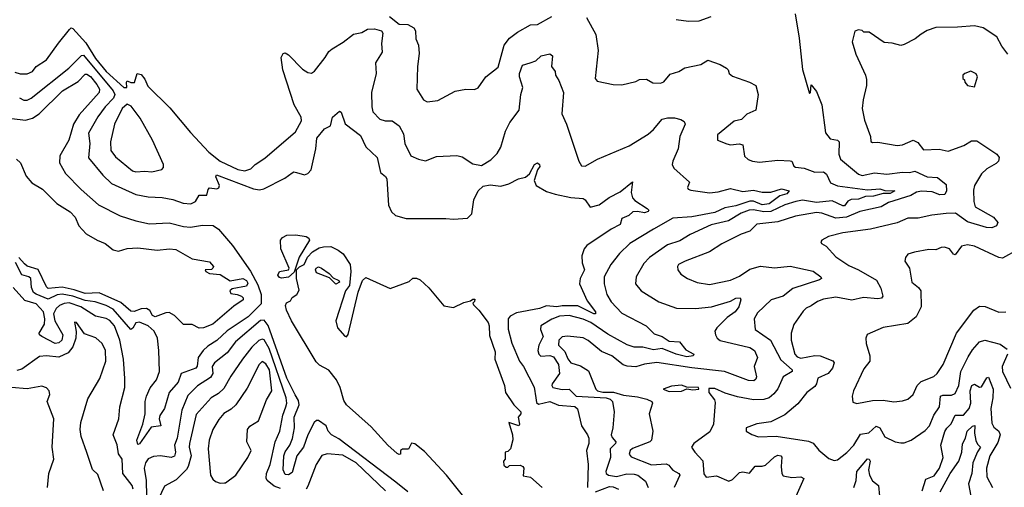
# Model space of a CAD drawing. Extents: x 1552294 to 1694791, y 811929 to 917222.
# Tile 334 of 643: x 1625722 to 1631336, y 880796 to 883461. Entities that reach past the tile are written whole.
import ezdxf

# ---------------------------------------------------------------- set-up
doc = ezdxf.new("R2010")
doc.units = 0

msp = doc.modelspace()

# ---------------------------------------------------------------- linework, layer by layer
at = {"layer": '0CON10XD'}
for points in [[(1627830, 883480), (1627885, 883435.6), (1627935.6, 883434.4), (1627969.4, 883415), (1627978.3, 883398.3), (1627980.9, 883350.9), (1627996.2, 883315), (1627999.1, 883269.1), (1627989.2, 883195), (1627985.8, 883065.8), (1628025, 883003.3), (1628045, 882992), (1628105, 883000), (1628205, 883054.3), (1628265, 883065.7), (1628315, 883063.8), (1628335, 883073.3), (1628378.8, 883135), (1628449.6, 883190.4), (1628483.8, 883316.2), (1628513.6, 883356.4), (1628559.7, 883390.3), (1628635, 883432.1), (1628675, 883433.2), (1628755, 883480)], [(1628953.2, 883473.2), (1629007.3, 883377.3), (1629019.2, 883285), (1629002.5, 883125), (1629015, 883110.8), (1629105, 883090.9), (1629155, 883090.4), (1629235, 883108.8), (1629255, 883120), (1629295, 883122.5), (1629331.1, 883101.1), (1629375, 883099.5), (1629395, 883105.8), (1629430.1, 883149.9), (1629479.2, 883165), (1629515, 883186.2), (1629604.6, 883205.4), (1629645, 883230), (1629715, 883205.5), (1629752, 883185), (1629762, 883175), (1629767.5, 883155), (1629785, 883139.4), (1629882, 883105), (1629919.2, 883085), (1629932.9, 883035), (1629918, 882945), (1629866.9, 882923.1), (1629837.3, 882892.7), (1629795, 882882.5), (1629700.8, 882805), (1629700.8, 882775), (1629753.3, 882753.2), (1629775, 882748.5), (1629823.8, 882753.8), (1629845, 882747.5), (1629853.4, 882683.4), (1629874.5, 882664.5), (1629900, 882655), (1629939.2, 882649.3), (1630045, 882660), (1630115, 882657.3), (1630124.3, 882654.3), (1630135, 882626.7), (1630145, 882621.1), (1630195, 882614.7), (1630255, 882590.9), (1630305, 882594.1), (1630321, 882581), (1630345, 882531.4), (1630384.4, 882514.4), (1630555, 882490.7), (1630625, 882496.5), (1630655, 882488.2), (1630711.1, 882485), (1630685, 882469.8), (1630645, 882471), (1630589.2, 882455), (1630545, 882452.2), (1630505, 882438.4), (1630463.3, 882436.7), (1630443.6, 882426.4), (1630425, 882400.8), (1630415, 882399.8), (1630355, 882427.8), (1630265, 882418.7), (1630185, 882432.7), (1630147.8, 882425), (1630083.8, 882405), (1630005, 882367.3), (1629965, 882364.9), (1629905, 882377.1), (1629880.6, 882375), (1629835, 882357.4), (1629763.3, 882315), (1629665, 882291.6), (1629545, 882236.9), (1629485, 882200.7), (1629415, 882177.5), (1629311.9, 882105), (1629279.6, 882070.4), (1629236.4, 881995), (1629233.5, 881955), (1629264.7, 881914.7), (1629365, 881853.1), (1629466.4, 881816.4), (1629574.7, 881814.7), (1629666.7, 881823.3), (1629775, 881856.7), (1629805, 881874.5), (1629828.8, 881875), (1629834.2, 881865), (1629821.2, 881825), (1629801.6, 881795), (1629755, 881764.2), (1629696.9, 881705), (1629685.7, 881685), (1629688.1, 881665), (1629698.6, 881645), (1629715, 881632.9), (1629885, 881591.6), (1629911.5, 881575), (1629928.2, 881535), (1629910, 881485), (1629922.5, 881425), (1629918.8, 881411.2), (1629908, 881402), (1629877.5, 881405), (1629741.2, 881455), (1629555, 881475.7), (1629355, 881506.9), (1629285, 881497.9), (1629235, 881482.7), (1629185, 881485.5), (1629163.1, 881493.1), (1629097.5, 881545), (1629039.3, 881569.3)], [(1629465, 883462.1), (1629535, 883451.8), (1629595.4, 883454.6), (1629665, 883478.9)], [(1630144, 883494), (1630165.7, 883355), (1630185, 883177.5), (1630222.5, 883045), (1630225, 883040), (1630230, 883045), (1630235, 883090), (1630265, 883052.5), (1630295.3, 882975.3), (1630316.6, 882816.6), (1630341.9, 882781.9), (1630384.5, 882774.5), (1630393.3, 882765), (1630391.6, 882695), (1630402.3, 882665), (1630505, 882580.3), (1630525, 882572.1), (1630595, 882588.4), (1630665, 882580.8), (1630755, 882591.5), (1630795, 882590), (1630825, 882597.5), (1630895, 882565.4), (1630955, 882560.9), (1631005, 882521.4), (1631006.6, 882485), (1630996.4, 882465), (1630967.4, 882462.6), (1630925, 882480.4), (1630862.9, 882482.9), (1630835, 882478.4), (1630802, 882458), (1630675, 882418.9), (1630634.2, 882395), (1630512, 882368), (1630435, 882334.8), (1630375, 882329.8), (1630295, 882358.8), (1630265, 882362), (1630145, 882341.4), (1630045, 882309.3), (1629925, 882294.6), (1629884.7, 882255.3), (1629835, 882237.9), (1629725, 882182.9), (1629655, 882137.5), (1629516, 882085), (1629478.6, 882065), (1629472.2, 882055), (1629473.3, 882035), (1629491.1, 882011.1), (1629528.8, 881985), (1629585, 881963.5), (1629655, 881950.6), (1629775, 881976.9), (1629825, 881999.2), (1629885, 882039.3), (1629945, 882056.4), (1630025, 882046.9), (1630115, 882055.2), (1630245, 882027.1), (1630288.8, 881995), (1630293.3, 881985), (1630282.5, 881977.5), (1630130.6, 881929.4), (1630075.2, 881884.8), (1630006, 881864), (1629929.2, 881790.8), (1629909.1, 881755), (1629915.6, 881695), (1630003.3, 881635), (1630062.4, 881522.4), (1630125.6, 881465), (1630125.3, 881454.7), (1630074.5, 881425), (1630043.8, 881356.2), (1630021.9, 881328.1), (1629995, 881305.9), (1629965, 881295.2), (1629905, 881294.7), (1629815, 881312), (1629745, 881331.8), (1629685, 881358.9), (1629651.7, 881358.3), (1629650.2, 881335), (1629683.3, 881295), (1629688, 881278), (1629677.5, 881155), (1629657.6, 881112.4), (1629564.6, 881045), (1629552.2, 881025), (1629571.1, 880995), (1629617, 880947), (1629622.6, 880872.6), (1629635, 880854), (1629695, 880860.4), (1629765, 880830.6), (1629785, 880840.6), (1629825, 880879.3), (1629845, 880882.9), (1629883.4, 880876.6), (1629915, 880916.8), (1629955, 880915.8), (1629975, 880921.4), (1630025, 880968.6), (1630045, 880978.4), (1630062, 880975), (1630066.4, 880966.4), (1630063.4, 880915), (1630066.9, 880875), (1630075, 880861.1), (1630125, 880851.8), (1630175, 880854.7), (1630192.9, 880845), (1630147.3, 880742.7)], [(1625695, 883161.5), (1625725, 883152.3), (1625765, 883152.1), (1625794.2, 883165), (1625816.6, 883193.4), (1625875, 883232.5), (1625943.3, 883326.7), (1626005, 883405.7), (1626015, 883414.4), (1626025, 883411.1), (1626098.2, 883328.2), (1626155, 883240), (1626215, 883165.3), (1626315, 883074.4), (1626332.5, 883075), (1626330, 883105), (1626335, 883112.5), (1626355, 883103.3), (1626376.4, 883103.6), (1626392.5, 883155), (1626415, 883148.1), (1626435, 883121.4), (1626452.6, 883082.6), (1626577.9, 882957.9), (1626695, 882818.2), (1626800.5, 882705), (1626864, 882655), (1626966.4, 882606.4), (1627005, 882598.6), (1627039.4, 882610.6), (1627065, 882636.2), (1627118.9, 882671.1), (1627295, 882822.1), (1627329.1, 882885), (1627326, 882905), (1627287.2, 882975), (1627223.1, 883175), (1627213.3, 883245), (1627225, 883268.8), (1627235, 883272), (1627255, 883261.1), (1627335, 883179.3), (1627365, 883160), (1627385, 883155.5), (1627402, 883168), (1627464.2, 883245), (1627485, 883280), (1627503.1, 883295), (1627566.6, 883333.4), (1627625, 883378.9), (1627672.9, 883387.1), (1627705, 883407.1), (1627745, 883408.8), (1627785, 883396.7), (1627792.5, 883385), (1627785.3, 883325), (1627787.9, 883275), (1627751.2, 883215), (1627754.5, 883154.5), (1627728.6, 883045), (1627728.7, 882965), (1627735, 882935.8), (1627775, 882894.5), (1627805, 882884.3), (1627845, 882883.8), (1627885, 882856.2), (1627910.2, 882810.2), (1627918.2, 882755), (1627952.5, 882685), (1627995.8, 882665), (1628035, 882656.9), (1628098.7, 882681.3), (1628215, 882687.1), (1628245, 882680), (1628305, 882640), (1628355, 882630), (1628408.3, 882661.7), (1628445, 882698), (1628465.4, 882735), (1628492.3, 882825), (1628516.6, 882875), (1628570, 882945), (1628578.8, 883035), (1628590.5, 883075), (1628572.1, 883135), (1628572.1, 883155), (1628588.2, 883201.8), (1628632.5, 883215), (1628665, 883225.7), (1628695, 883255.6), (1628745, 883265.8), (1628758.8, 883255), (1628754.5, 883195), (1628774, 883165), (1628776.2, 883145), (1628795.7, 883115), (1628823.1, 883045), (1628812.1, 882925), (1628840, 882865), (1628909.2, 882655), (1628925, 882628.8), (1628945, 882626.2), (1629016.2, 882665), (1629197.7, 882742.3), (1629305, 882808.5), (1629336.4, 882835), (1629385.5, 882894.5), (1629415, 882902), (1629455, 882900.7), (1629491.7, 882891.7), (1629510.3, 882880.3), (1629516.5, 882865), (1629484.7, 882795.3), (1629476.8, 882725), (1629445.5, 882655), (1629441.1, 882635), (1629450.6, 882615), (1629541.2, 882535), (1629528.8, 882505), (1629533.8, 882495), (1629548.9, 882488.9), (1629655, 882474.1), (1629705, 882480.3), (1629775, 882499.6), (1629845, 882481.6), (1629905, 882488.5), (1629955, 882478.2), (1630005, 882476.9), (1630065, 882496), (1630109.2, 882485), (1630095, 882468.5), (1630055, 882456.8), (1629995, 882411.6), (1629955, 882405.6), (1629905.6, 882425.6), (1629885, 882427), (1629805, 882400.2), (1629742.2, 882387.8), (1629685, 882362.7), (1629553.3, 882336.7), (1629445, 882329.5), (1629335, 882266.1), (1629200.5, 882185), (1629141.1, 882128.9), (1629091.4, 882065), (1629054.4, 881995), (1629053.8, 881955), (1629068.5, 881895), (1629095, 881851.8), (1629155, 881788.5), (1629294.4, 881715), (1629339.7, 881669.7), (1629385, 881655.7), (1629425, 881629), (1629484, 881624), (1629519.2, 881579.2), (1629565.9, 881554.1), (1629561.2, 881545), (1629525, 881539.3), (1629465, 881553.5), (1629385, 881586.1), (1629335, 881579), (1629275, 881593.7), (1629225, 881594.6), (1629185, 881606.7), (1629075, 881667.9)], [(1631356.2, 883265), (1631320.6, 883310.6), (1631293.1, 883363.1), (1631215.8, 883415), (1631165, 883426.8), (1631068.3, 883418.3), (1630945, 883416.9), (1630895, 883398.9), (1630861.2, 883378.8), (1630827.4, 883352.6), (1630765, 883318.8), (1630745, 883314), (1630697, 883327), (1630650, 883330), (1630565, 883390), (1630535, 883390), (1630525, 883400), (1630505, 883402.5), (1630482.5, 883395), (1630468, 883335), (1630488.8, 883265), (1630544, 883145), (1630550, 883120), (1630550, 883085), (1630530, 883005), (1630524.4, 882955), (1630538.3, 882888.3), (1630572, 882795), (1630575, 882767.5), (1630585, 882760), (1630615, 882762.5), (1630725, 882743.5), (1630755, 882748.5), (1630815, 882774.6), (1630841.7, 882761.7), (1630875, 882718.9), (1630965, 882722.7), (1631015, 882711.4), (1631105, 882744), (1631149.1, 882770.9), (1631179.8, 882769.8), (1631293.8, 882693.8), (1631306.9, 882675), (1631302.5, 882655), (1631289.6, 882640.4), (1631235, 882610), (1631205, 882582.5), (1631166.5, 882515), (1631160.2, 882489.8), (1631160.9, 882425), (1631170, 882395), (1631274.4, 882335), (1631298.9, 882305), (1631291.4, 882285), (1631265, 882274.7), (1631234.5, 882275.5), (1631125, 882308.1), (1631057.3, 882357.3), (1631005, 882357.1), (1630922.8, 882347.2), (1630845, 882328.9), (1630785, 882329.1), (1630725, 882303.9), (1630572.4, 882267.6), (1630415, 882246.7), (1630333.3, 882225), (1630296.1, 882203.9), (1630290, 882195), (1630292.5, 882185), (1630319.7, 882169.7), (1630375, 882108.5), (1630449.1, 882059.1), (1630505.2, 882035.2), (1630607.1, 881977.1), (1630631.5, 881931.5), (1630643.1, 881885), (1630636.1, 881873.9), (1630615, 881869.6), (1630531.9, 881878.1), (1630467.1, 881862.9), (1630375, 881879.6), (1630305, 881868.2), (1630270, 881855), (1630235, 881829.2), (1630205, 881815.8), (1630189.7, 881800.3), (1630136.2, 881723.8), (1630120.5, 881675), (1630121.1, 881635), (1630140.7, 881555), (1630155, 881539.6), (1630175, 881531.4), (1630255, 881546.1), (1630285, 881545.3), (1630357.3, 881517.3), (1630365.5, 881505.5), (1630355.4, 881475), (1630331.5, 881445), (1630271.9, 881418.1), (1630265.6, 881385), (1630255, 881370.6), (1630210, 881335), (1630157.9, 881272.1), (1630085, 881208.1), (1630005, 881169.4), (1629925, 881158.1), (1629863.3, 881135), (1629863.3, 881115), (1629896.1, 881096.1), (1629935, 881083.3), (1630035, 881086.7), (1630219.4, 881059.4), (1630246.4, 881046.4), (1630277.8, 881007.8), (1630335, 880960), (1630365, 880948), (1630385, 880952.5), (1630437, 880993), (1630476.9, 881035), (1630515, 881098.2), (1630563.1, 881106.9), (1630605, 881144), (1630625, 881135.4), (1630655, 881082.9), (1630713.3, 881055), (1630745, 881048.1), (1630765, 881049.2), (1630805, 881064.2), (1630885, 881119.5), (1630908.5, 881145), (1630933.9, 881206.1), (1630966.3, 881253.7), (1630972.5, 881315), (1630985, 881321.1), (1631035, 881320), (1631055, 881330.5), (1631076.5, 881375), (1631088.4, 881455), (1631130.1, 881539.9), (1631155, 881580), (1631195, 881625.4), (1631225, 881634.7), (1631311.9, 881611.9), (1631352.4, 881582.4)], [(1625720, 883015), (1625745, 883002.9), (1625765, 883002.8), (1625787.2, 883012.8), (1626002.9, 883185), (1626075, 883257.3), (1626085, 883259.2), (1626254.9, 883055), (1626264.1, 883035), (1626256.5, 883013.5), (1626210, 882965), (1626166.8, 882906.8), (1626114.2, 882815), (1626122.5, 882755), (1626115, 882674.4), (1626195.6, 882575), (1626245, 882527.5), (1626383.6, 882463.6), (1626455, 882450.7), (1626535, 882447.9), (1626595, 882436.2), (1626653.3, 882415), (1626698.1, 882411.9), (1626724.4, 882425), (1626745, 882460), (1626789.3, 882460.7), (1626796.7, 882493.3), (1626805, 882502.5), (1626845, 882496.7), (1626857.7, 882502.3), (1626861.2, 882515), (1626840, 882565), (1626843.6, 882576.4), (1627055, 882496.9), (1627089.4, 882490.6), (1627113.7, 882496.3), (1627232.7, 882557.3), (1627275, 882588.8), (1627285, 882593.3), (1627299.3, 882589.3), (1627345, 882576.2), (1627365, 882583.8), (1627383.3, 882605), (1627411.2, 882725), (1627416.7, 882785), (1627460.5, 882839.5), (1627493.3, 882856.7), (1627506, 882905), (1627545, 882940), (1627555, 882933.8), (1627577.8, 882867.8), (1627665, 882800), (1627695, 882736), (1627760, 882675), (1627779.3, 882589.3), (1627807.1, 882567.1), (1627815, 882553.3), (1627825, 882404.2), (1627842.7, 882365), (1627864.7, 882345), (1627925, 882327.2), (1628151.5, 882328.5), (1628195, 882323), (1628275, 882330.5), (1628299.2, 882355), (1628310.6, 882435), (1628335.9, 882485.9)], [(1625615, 882906.1), (1625755, 882888.9), (1625795, 882899.8), (1625833.9, 882925), (1625966.7, 883055), (1626055, 883109.4), (1626095, 883150.3), (1626105, 883151), (1626125, 883137.9), (1626162.2, 883092.2), (1626177, 883065), (1626175.9, 883045), (1626061.5, 882918.5), (1626029.6, 882865), (1626002, 882775), (1625951.5, 882685), (1625949.1, 882645), (1625983.1, 882585), (1626072.7, 882492.7), (1626171.4, 882405), (1626295, 882343.1), (1626383.9, 882313.9), (1626462.4, 882297.6), (1626575, 882303.3), (1626655, 882282.8), (1626695, 882278.9), (1626765, 882290.4), (1626825, 882286.9), (1626855, 882266.6), (1626935, 882173.2), (1627037.5, 882027.5), (1627079, 881949), (1627099.4, 881895), (1627099.4, 881840.6), (1627025, 881766.5), (1626905, 881688), (1626845, 881632), (1626795, 881600.5), (1626767.7, 881575), (1626739.8, 881535), (1626733.7, 881486.3), (1626725.7, 881474.3), (1626643.2, 881445), (1626626.2, 881395), (1626574.2, 881335.8), (1626547.2, 881245), (1626520.9, 881205), (1626516.7, 881185), (1626526.2, 881145), (1626471.5, 881138.5), (1626405, 881043.5), (1626395, 881040), (1626389.7, 881065), (1626423.8, 881155), (1626437.3, 881215), (1626436.7, 881285), (1626444.8, 881315), (1626465, 881362.7), (1626501.2, 881408.8), (1626518.8, 881455), (1626515.9, 881575), (1626507.5, 881645), (1626488.4, 881685), (1626455, 881716.2), (1626405, 881737), (1626385, 881732.5), (1626367.6, 881702.4), (1626355, 881695.5), (1626255, 881811.4), (1626215, 881832.2), (1626152.9, 881852.9), (1626095, 881861.1), (1626025, 881885.4), (1625965, 881895.7), (1625935, 881892.4), (1625885, 881867.7), (1625816, 881896), (1625801.6, 881905), (1625788.7, 881935), (1625784.7, 881985), (1625774.5, 881995), (1625735, 882006.1), (1625697.2, 882077.2)], [(1631165, 883077.5), (1631182.5, 883135), (1631175, 883152.5), (1631145, 883167.5), (1631110, 883155), (1631100, 883145), (1631100, 883125), (1631108.3, 883118.3), (1631110, 883105), (1631126.4, 883086.4), (1631165, 883077.5)], [(1626385, 882593.2), (1626435, 882598.2), (1626475, 882594.6), (1626533.2, 882606.8), (1626542.5, 882617.5), (1626542.5, 882635), (1626478.9, 882775), (1626409.1, 882899.1), (1626357.6, 882967.6), (1626335, 882979.6), (1626305.9, 882955), (1626261.8, 882865), (1626239.2, 882765), (1626241.6, 882715), (1626268.3, 882678.3), (1626365, 882600), (1626385, 882593.2)], [(1625703.3, 882665), (1625727.5, 882645), (1625759.1, 882569.1), (1625791.5, 882531.5), (1625852.9, 882495), (1625933.2, 882413.2), (1626008.9, 882365), (1626037.8, 882335), (1626059.4, 882285), (1626101.1, 882241.1), (1626163.6, 882203.6), (1626208.8, 882185), (1626255, 882148.8), (1626285, 882142), (1626335, 882155.8), (1626395, 882160), (1626505, 882147.5), (1626575.5, 882155.5), (1626611.7, 882151.7), (1626705, 882098.6), (1626805, 882081.2), (1626826.2, 882055), (1626822.5, 882045), (1626815, 882037.5), (1626780, 882035), (1626782.5, 882025), (1626803.3, 882015), (1626865, 882009.2), (1626922.1, 881972.1), (1626995, 881985.2), (1627014.8, 881975), (1627021.8, 881958.2), (1627015, 881942.5), (1626933.8, 881926.2), (1626919.5, 881915), (1626925, 881900), (1626962.5, 881895), (1626986, 881885), (1626996.2, 881875), (1626996, 881865), (1626942.1, 881827.9), (1626822.5, 881725), (1626770, 881705), (1626745, 881703.3), (1626705, 881723.3), (1626655, 881723.3), (1626605, 881774.2), (1626575, 881792), (1626555, 881790), (1626495, 881767.1), (1626478.6, 881775), (1626463.5, 881803.5), (1626445, 881814), (1626415, 881813.2), (1626375, 881797.2), (1626355, 881799.2), (1626298.6, 881848.6), (1626175, 881904.3), (1626095, 881900.6), (1626031.9, 881921.9), (1625964.4, 881935.6), (1625885, 881929.1), (1625875, 881937.5), (1625827.5, 882037.5), (1625765, 882055.2), (1625748.8, 882068.8), (1625716.3, 882106.3)], [(1628335.9, 882485.9), (1628365, 882512.7), (1628405, 882518.9), (1628465, 882512.2), (1628511.2, 882525), (1628565, 882554.3), (1628605, 882564.2), (1628627.6, 882582.4), (1628656.9, 882635), (1628675, 882645.7), (1628686.2, 882636.2), (1628688.1, 882625), (1628674.2, 882605), (1628654.3, 882545), (1628667.1, 882515), (1628725, 882482.2), (1628775, 882465.9), (1628865, 882447), (1628935, 882440.8), (1628946.8, 882435), (1628975, 882392.5), (1629026, 882405), (1629083, 882447), (1629145, 882479.2), (1629215, 882537.5), (1629208.2, 882475), (1629215.5, 882445.5), (1629230, 882430), (1629300, 882385), (1629308.1, 882375), (1629305, 882366.7), (1629285, 882360), (1629245, 882367.9), (1629218, 882365), (1629195, 882345.7), (1629155, 882328), (1629145, 882294.2), (1629095, 882266.4), (1628955, 882174.1), (1628939.8, 882155), (1628927.7, 882115), (1628928.7, 882075), (1628942.4, 882035), (1628917.6, 881985), (1628913.8, 881955), (1628957.6, 881857.6), (1629004.3, 881795), (1629005.3, 881784.7), (1628995, 881784.8), (1628905, 881830.5), (1628815, 881830), (1628785, 881824.2), (1628725, 881830.2), (1628685, 881815.5), (1628555, 881790.2), (1628519.1, 881770.9), (1628507, 881755), (1628506.6, 881696.6), (1628527.7, 881617.7), (1628571.1, 881515), (1628593.7, 881483.7), (1628655.4, 881365.4), (1628665.4, 881304.6), (1628668.3, 881278.3), (1628680.2, 881270.2), (1628745, 881283.8), (1628793.1, 881263.1), (1628886.1, 881256.1), (1628902.4, 881242.4), (1628924.8, 881145), (1628960, 881095), (1628966.7, 881075), (1628967.3, 881045), (1628954.2, 881005), (1628963.9, 880925), (1628960, 880795)], [(1627215, 881988.4), (1627202.3, 881992.3), (1627193.5, 882005), (1627204, 882026), (1627253.8, 882035), (1627258.8, 882045), (1627210.9, 882155), (1627209.2, 882205), (1627220.5, 882219.5), (1627245, 882231.9), (1627295.5, 882235.5), (1627354.3, 882224.3), (1627370, 882215), (1627373.3, 882205), (1627315, 882107.5), (1627287.5, 882022.5), (1627255, 881993.2), (1627215, 881988.4)], [(1628435, 880515.2), (1628154.7, 880865), (1628030, 881000), (1627975, 881043.3), (1627955, 881046.7), (1627938, 881012), (1627905, 881012.5), (1627894, 881006), (1627892.5, 880985), (1627885, 880982), (1627875, 880987.5), (1627821.3, 881035), (1627725, 881140.7), (1627585, 881265.4), (1627569.4, 881289.4), (1627548.4, 881365), (1627527.8, 881407.8), (1627485, 881463.5), (1627431.7, 881491.7), (1627411.6, 881511.6), (1627271.4, 881745), (1627243.2, 881805), (1627238.3, 881831.7), (1627243.9, 881846.1), (1627265, 881857.5), (1627275, 881877.5), (1627302.5, 881895), (1627315, 881920), (1627300, 881985), (1627300, 882035), (1627317.6, 882052.4), (1627343.8, 882065), (1627363.1, 882106.9), (1627392, 882138), (1627429.3, 882160.7), (1627453.3, 882166.7), (1627495, 882167.8), (1627538.1, 882148.1), (1627566, 882126), (1627606.2, 882065), (1627609.2, 882025), (1627601.9, 881945), (1627578.6, 881915), (1627525.2, 881745), (1627534.1, 881705), (1627575, 881656.2), (1627585, 881653.7), (1627595, 881667.3), (1627651.8, 881908.2), (1627677.1, 881975), (1627695, 881991.7), (1627835, 881929.6), (1627941.7, 881968.3), (1627963, 881987), (1627985, 881987.5), (1628005, 881978.8), (1628055, 881931.9), (1628139.3, 881829.3), (1628195, 881819.8), (1628255, 881848), (1628291.5, 881858.5), (1628305, 881868.8), (1628317.6, 881867.6), (1628315.5, 881854.5), (1628306.2, 881845), (1628308.8, 881835), (1628340, 881805), (1628392.5, 881735), (1628399.2, 881715), (1628400.9, 881660.9), (1628433, 881567), (1628430, 881525), (1628486.4, 881376.4), (1628492.5, 881335), (1628540, 881265), (1628579.2, 881225), (1628580, 881215), (1628563.3, 881195), (1628570.8, 881155), (1628567.5, 881145), (1628510, 881165), (1628532, 881095), (1628533.6, 881066.4), (1628520, 881015), (1628505, 881000), (1628490, 880995), (1628490, 880955), (1628480, 880945), (1628481.7, 880921.7), (1628495, 880910), (1628505, 880910), (1628515, 880920), (1628575, 880922.5), (1628590, 880915), (1628596.7, 880905), (1628591.7, 880861.7), (1628635, 880853.3), (1628700, 880795)], [(1631415, 882150.5), (1631325, 882102.1), (1631305, 882104.5), (1631165, 882169.5), (1631125, 882177.1), (1631090.9, 882169.1), (1631055, 882120.8), (1631045, 882124.2), (1631022.7, 882155), (1630995, 882164.8), (1630975, 882163.1), (1630945, 882149.2), (1630905, 882150.4), (1630823.6, 882136.4), (1630785, 882123.8), (1630772, 882105), (1630768, 882085), (1630794.1, 882044.1), (1630807.5, 881965), (1630845.7, 881935), (1630860.6, 881915), (1630861.4, 881825), (1630833.6, 881766.4), (1630785, 881729.4), (1630645, 881706), (1630553, 881667), (1630545.7, 881645), (1630548.1, 881615), (1630569.4, 881545), (1630569.2, 881515), (1630535, 881471.2), (1630475.7, 881345), (1630468, 881315), (1630471.2, 881281.2), (1630495, 881272.7), (1630585, 881290.4), (1630645, 881292), (1630705, 881283.1), (1630755, 881288.6), (1630785, 881298.6), (1630815.4, 881324.6), (1630838.2, 881375), (1630860.9, 881399.1), (1630933.8, 881426.2), (1630953.1, 881445), (1630986.5, 881495), (1631063.5, 881675), (1631162.7, 881805), (1631195, 881828.5), (1631226.8, 881826.8), (1631304.4, 881794.4), (1631345, 881795.6)], [(1627525, 881954.3), (1627488.7, 881988.7), (1627415, 882017.3), (1627407.7, 882035), (1627412.2, 882045), (1627425, 882051.6), (1627443.6, 882045), (1627486.2, 882015), (1627509.7, 881989.7), (1627540.6, 881975), (1627544.5, 881965), (1627525, 881954.3)], [(1626368.9, 880785), (1626363.9, 880805), (1626310.3, 880875), (1626306.7, 880956.7), (1626286, 880986), (1626276.9, 881036.9), (1626255.5, 881095), (1626286.7, 881185), (1626293.5, 881255), (1626320.5, 881365), (1626322.3, 881415), (1626313.4, 881525), (1626293.4, 881633.4), (1626262, 881715), (1626235, 881746.7), (1626215, 881757.4), (1626155, 881771.5), (1626070.6, 881825), (1626003.1, 881846.9), (1625975, 881843.8), (1625948.5, 881831.5), (1625929.8, 881815), (1625913.8, 881785), (1625922.7, 881745), (1625967.7, 881665), (1625962.1, 881635), (1625945, 881618.1), (1625925, 881615.9), (1625848.5, 881655), (1625835.4, 881665), (1625833.3, 881675), (1625863.5, 881725), (1625866.2, 881756.2), (1625858.5, 881795), (1625815, 881840.4), (1625751.2, 881861.2), (1625684.1, 881934.1)], [(1626105, 880993.8), (1626071.8, 881085), (1626067.1, 881125), (1626070.7, 881165), (1626110.4, 881299.6), (1626178.2, 881415), (1626212.5, 881515), (1626210.7, 881575), (1626192.7, 881615), (1626156.9, 881646.9), (1626090.8, 881670.8), (1626046.7, 881735), (1626035, 881737.5), (1626043.1, 881683.1), (1626041.6, 881645), (1626024.2, 881595.8), (1625998.8, 881561.2), (1625945, 881536.6), (1625874.6, 881544.6), (1625835, 881541.1), (1625735, 881469.4), (1625705, 881461)], [(1627935, 880769.1), (1627865.9, 880825), (1627541.5, 881071.5), (1627498.9, 881095), (1627481.2, 881115), (1627470, 881145), (1627425, 881176.2), (1627414.1, 881175.9), (1627400, 881165), (1627365.3, 881095), (1627339.8, 881025), (1627302.3, 880975), (1627275, 880880.6), (1627255, 880866.9), (1627235, 880868.8), (1627224.6, 880894.6), (1627228.7, 880975), (1627235, 880997.3), (1627262.4, 881035), (1627277.2, 881072.8), (1627288.1, 881135), (1627287.2, 881195), (1627314.8, 881265), (1627310.8, 881290.8), (1627292.8, 881322.8), (1627245, 881417.5), (1627137.8, 881717.8), (1627115, 881749), (1627095, 881746.7), (1626953.2, 881625), (1626905, 881562.7), (1626832.3, 881505), (1626819.1, 881485), (1626822.4, 881445), (1626809.3, 881420.7), (1626735.6, 881374.4), (1626680.9, 881319.1), (1626645.6, 881235), (1626620, 881075), (1626604.4, 881035), (1626609.6, 880995), (1626605, 880973.6), (1626585, 880965.3), (1626525.5, 880974.5), (1626485, 880970.6), (1626455, 880957.8), (1626438.7, 880935), (1626431.5, 880905), (1626442.3, 880835), (1626444.9, 880745.1)], [(1629075, 881667.9), (1628978.3, 881735), (1628935, 881754.8), (1628855, 881774.4), (1628799.5, 881770.5), (1628756.3, 881753.7), (1628693.1, 881715), (1628691.4, 881695), (1628707.2, 881655), (1628682.7, 881605), (1628676.6, 881575), (1628681.2, 881555), (1628693.7, 881543.7), (1628745, 881547.5), (1628765, 881538.6), (1628794.8, 881495), (1628798.7, 881445), (1628758.2, 881385), (1628755.5, 881375), (1628762, 881365), (1628815, 881352.2), (1628855, 881354.6), (1628894.6, 881314.6), (1629065.2, 881305.2), (1629088.2, 881298.2), (1629101.6, 881285), (1629111.3, 881225), (1629104.1, 881135), (1629094.6, 881094.6), (1629099, 881079), (1629121.2, 881055), (1629119.1, 881045), (1629089.3, 881015), (1629090, 880965), (1629078.1, 880931.9), (1629063.1, 880885), (1629065.8, 880875), (1629078.8, 880865), (1629125, 880856.2), (1629183.1, 880873.1), (1629225, 880870.6), (1629245.5, 880865.5), (1629290.6, 880830.6), (1629305.7, 880795)], [(1627208.9, 880788.9), (1627172.8, 880802.8), (1627133.8, 880833.8), (1627127.2, 880847.2), (1627129.2, 880875), (1627150.5, 880925), (1627178.6, 881055), (1627204.8, 881115), (1627223.1, 881206.9), (1627239.6, 881255), (1627244.1, 881275.9), (1627240.7, 881305), (1627145, 881586.9), (1627115, 881636.8), (1627105, 881640.7), (1627085, 881633.2), (1627045.3, 881595), (1626991.8, 881525), (1626925, 881429.5), (1626885, 881358.9), (1626855, 881330.3), (1626812.9, 881305), (1626729, 881211), (1626689.2, 881045), (1626687.9, 881025), (1626700.3, 880975), (1626682.9, 880915), (1626672.9, 880897.1), (1626615, 880838), (1626547.4, 880802.6), (1626495.6, 880694.4)], [(1629039.3, 881569.3), (1628963.2, 881633.2), (1628935, 881647.9), (1628845, 881657.3), (1628815, 881653.5), (1628795, 881634), (1628793.2, 881605), (1628829.2, 881569.2), (1628847.2, 881527.2), (1628865, 881504.6), (1628918.5, 881488.5), (1628965, 881458.6), (1629007.3, 881355), (1629016.7, 881345), (1629047.1, 881337.1), (1629107.6, 881337.6), (1629165, 881321.2), (1629245, 881312.1), (1629298.4, 881298.4), (1629325.4, 881285), (1629328.9, 881275), (1629310.7, 881215), (1629332.5, 881115), (1629323.8, 881065), (1629315.5, 881055), (1629215, 881016.6), (1629203.2, 881005), (1629196.4, 880985), (1629208.9, 880968.9), (1629325, 880924.4), (1629408.5, 880928.5), (1629422.1, 880922.1), (1629433.6, 880906.4), (1629445, 880893.6), (1629479.4, 880875), (1629485.4, 880865), (1629452.7, 880795)], [(1626865, 880819.6), (1626889.5, 880820.5), (1626895, 880821.5), (1626954.6, 880865.4), (1627023.3, 880965), (1627041.8, 881005), (1627016.9, 881055), (1627020, 881125), (1627035, 881144.5), (1627082.9, 881175), (1627129.6, 881295), (1627160.4, 881345), (1627146.9, 881465), (1627125, 881498.7), (1627105, 881512.5), (1627086.7, 881495), (1627019.6, 881360.4), (1626955, 881265.6), (1626928.5, 881241.5), (1626885, 881215.4), (1626857.3, 881182.7), (1626822.7, 881125), (1626802.5, 881065), (1626795.8, 881015), (1626809.6, 880865), (1626822.3, 880842.3), (1626838.4, 880828.4), (1626865, 880819.6)], [(1631354.7, 881555), (1631323, 881485), (1631326.2, 881456.2), (1631370.2, 881360.2)], [(1630868.2, 880775), (1630888.4, 880841.6), (1630935, 880860.9), (1630966.6, 880905), (1630986.1, 880965), (1630974.1, 881035), (1630997.1, 881112.9), (1631007.2, 881132.8), (1631033.1, 881156.9), (1631055, 881206.4), (1631102.4, 881207.6), (1631135.8, 881244.2), (1631143.8, 881275), (1631141.4, 881345), (1631150.8, 881375), (1631165, 881384.1), (1631195, 881365.5), (1631205, 881367.5), (1631235, 881420), (1631245, 881422.9), (1631272, 881355), (1631270.6, 881305), (1631258.9, 881245), (1631265, 881161.2), (1631275, 881138.2), (1631305, 881114.7), (1631312.3, 881095), (1631298.5, 881051.5), (1631252.7, 880975), (1631234.2, 880905), (1631235.4, 880855), (1631268.6, 880795)], [(1625880, 880795), (1625888.1, 880875), (1625916.5, 880955), (1625906.7, 881025), (1625917.1, 881185), (1625878.1, 881285), (1625892.9, 881325), (1625890.6, 881345), (1625875, 881361.9), (1625847.9, 881372.1), (1625765, 881357.1), (1625675, 881364.5)], [(1629425, 881340.7), (1629495, 881342.7), (1629525, 881357.5), (1629559.4, 881350.6), (1629594, 881355), (1629592.5, 881365), (1629526.4, 881366.4), (1629495, 881377.5), (1629437.6, 881372.4), (1629390, 881355), (1629425, 881340.7)], [(1630970, 880770), (1631027, 880875), (1631075.8, 880945), (1631094.2, 880995), (1631097.5, 881042.5), (1631114.3, 881075.7), (1631123.6, 881115), (1631155, 881143.5), (1631168.3, 881148.3), (1631166.2, 881105), (1631172.5, 881062.5), (1631181.8, 881041.8), (1631200.5, 881025), (1631182.9, 880997.1), (1631155.8, 880935), (1631149.7, 880875), (1631131.5, 880815), (1631144.9, 880745)], [(1626199.2, 880775), (1626168.3, 880868.3), (1626137.1, 880897.1), (1626105, 880993.8)], [(1627807.8, 880775), (1627641.2, 880935), (1627565, 880977.9), (1627475, 880986.9), (1627445, 880977.5), (1627412.4, 880925), (1627365, 880801.2), (1627355, 880784)], [(1630478, 880795), (1630490.2, 880835), (1630495.2, 880884.8), (1630555, 880957.1), (1630565, 880955.7), (1630570.9, 880945), (1630562, 880895), (1630566.9, 880865), (1630585, 880832.3), (1630618.9, 880805), (1630623.1, 880745)], [(1629005, 880770.6), (1629085, 880800.5), (1629105, 880799.1), (1629135.9, 880785)]]:
    msp.add_lwpolyline(points, dxfattribs=at)

doc.saveas('drawing.dxf')
